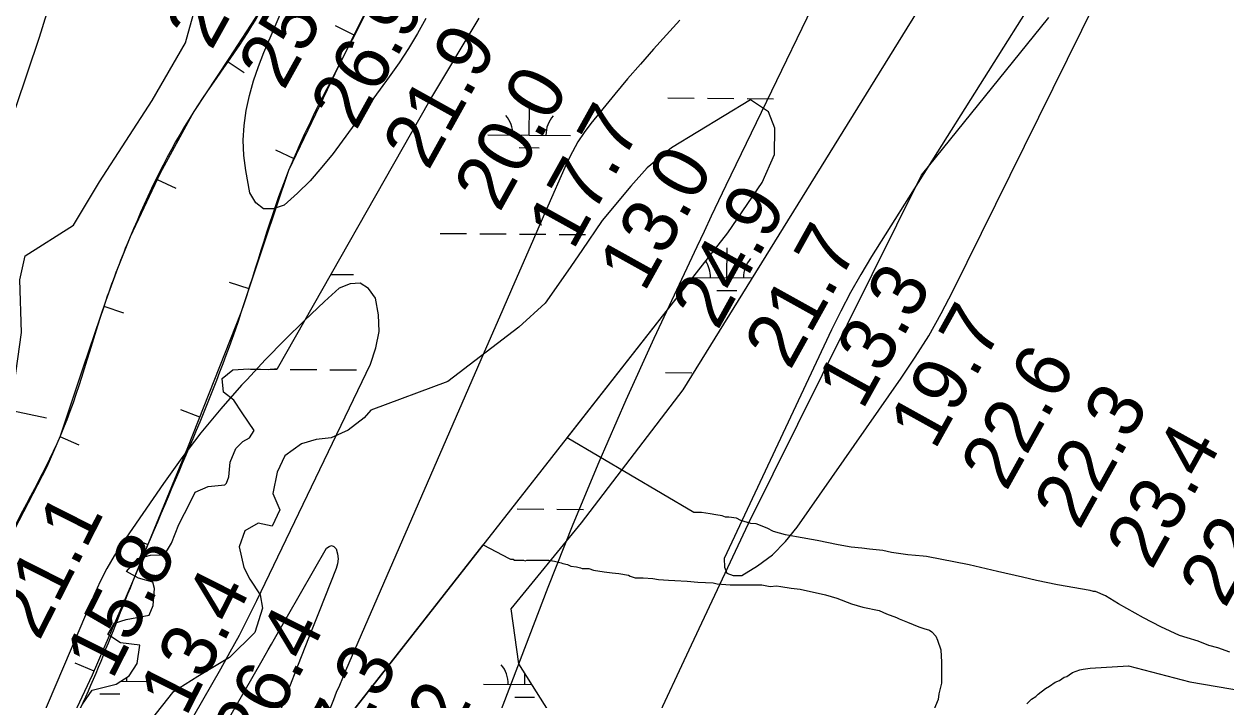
# Model space of a CAD drawing. Extents: x 3271442 to 3309282, y 752266 to 777610.
# Drawn here: x 3286890 to 3288344, y 766109 to 766928 of the extents above; entities that cross this region are included whole.
import ezdxf

# ---------------------------------------------------------------- set-up
doc = ezdxf.new("R2010")
doc.units = 0
for name, color, linetype in [('V-BORW-LINE', 7, 'Continuous'), ('V-RIVR-RANG', 7, 'Continuous'), ('V-ROAD-CNTR', 7, 'Continuous'), ('V-SITE-VEGE', 7, 'Continuous'), ('V-TOPO-BNDY', 7, 'Continuous'), ('V-TOPO-MINR', 7, 'Continuous'), ('V-UTIL-LINE', 7, 'Continuous'), ('V-WETL-SWMP', 7, 'Continuous')]:
    doc.layers.add(name, color=color, linetype=linetype)

msp = doc.modelspace()

# ---------------------------------------------------------------- linework, layer by layer
at = {"layer": 'V-BORW-LINE'}
for p, q in [((3287289.2, 766914.4), (3287266.7, 766925.4)), ((3287135.4, 766882.9), (3287156.2, 766869.2)), ((3287216.7, 766764.3), (3287194.2, 766775.1)), ((3287050.8, 766739.6), (3287073.4, 766728.9)), ((3287162.1, 766607.1), (3287138.4, 766614.9)), ((3286986.4, 766586.1), (3287010.1, 766578)), ((3287102.6, 766451.5), (3287079.3, 766460.7)), ((3286933.2, 766428.2), (3286956.1, 766418.2)), ((3287039.8, 766297.2), (3287016.7, 766306.7)), ((3286974.5, 766143.9), (3286951.5, 766153.9))]:
    msp.add_line(p, q, dxfattribs=at)
for points in [[(3286920.2, 766027.8), (3286972.5, 766139.5), (3287021.4, 766252.5), (3287088.1, 766414.9), (3287152.6, 766578.2), (3287181, 766664.5), (3287210.2, 766750.6), (3287266.2, 766867.7), (3287323.6, 766984.2), (3287354.1, 767059.5), (3287384.9, 767134.6), (3287402.9, 767174.4), (3287422.2, 767213.6), (3287478, 767315.1), (3287537.8, 767414.3), (3287627.6, 767544.6), (3287716.3, 767675.7), (3287800.5, 767827.4), (3287877.7, 767982.7)], [(3287179.4, 766950.5), (3287137.4, 766886), (3287095, 766821.6), (3287054.3, 766747), (3287018.1, 766670), (3287003, 766631.7), (3286988.8, 766593.1), (3286961, 766510.9), (3286933.4, 766428.6), (3286917.2, 766391.5), (3286860.6, 766282.5)]]:
    msp.add_lwpolyline(points, dxfattribs=at)
msp.add_spline([(3288895.6, 770368.3), (3288948.3, 770351.6), (3288945.9, 770275), (3288924, 770188.3), (3288802.1, 769884.9), (3288721.3, 769763), (3288606.3, 769551.5), (3288546.8, 769390.6), (3288519.5, 769311.8), (3288413.6, 769096.1), (3288335.4, 768977.4), (3288158.1, 768604.9), (3288099.8, 768456.5), (3288026, 768297.5), (3287981.6, 768216.1), (3287877.7, 767982.7), (3287716.3, 767675.7), (3287537.8, 767414.3), (3287422.2, 767213.6), (3287384.9, 767134.6), (3287323.6, 766984.2), (3287210.2, 766750.6), (3287152.6, 766578.2), (3287021.4, 766252.5), (3286920.2, 766027.8), (3286882.6, 765970.8), (3286824.9, 765909.7), (3286802.9, 765958.5), (3286799.6, 766005.8), (3286860.6, 766282.5), (3286933.4, 766428.6), (3286988.8, 766593.1), (3287018.1, 766670), (3287095, 766821.6), (3287179.4, 766950.5), (3287250.7, 767111.3), (3287335.8, 767252.7), (3287403.7, 767429.9), (3287490.7, 767568.5), (3287565.1, 767720.2), (3287607.6, 767799.9), (3287741.7, 767983.4), (3287810, 768125.6), (3287888.2, 768245.2), (3287960, 768401.3), (3288128.1, 768810.5), (3288156.9, 768885.7), (3288329.3, 769264.9), (3288408.3, 769413.8), (3288665.3, 769952.6), (3288824.1, 770225.2), (3288895.6, 770368.3)], degree=3, dxfattribs=at)
at = {"layer": 'V-ROAD-CNTR'}
msp.add_lwpolyline([(3286087.8, 766614.1), (3286138, 766585.7), (3286206.8, 766560.5), (3286285.3, 766552.1), (3286351.2, 766557.3), (3286459.8, 766543.9), (3286547.1, 766511.7), (3286623, 766490.1), (3286698.7, 766494.8), (3286748.5, 766489.8), (3286825.3, 766468.9), (3286877.9, 766490.4), (3286886.6, 766554), (3286884.7, 766618), (3286891.1, 766647.1), (3286949.6, 766684.2), (3286981.2, 766736.5), (3287044.6, 766835), (3287085.1, 766904.9), (3287102.3, 766967.9), (3287150.8, 767032.4), (3287191.6, 767101.2), (3287209, 767131.6), (3287235.5, 767167.6)], dxfattribs=at)
at = {"layer": 'V-SITE-VEGE'}
for points in [[(3286960.6, 766104.1), (3286972.1, 766121.1), (3287001.1, 766128.3), (3287017, 766138.5), (3287026.8, 766153.2), (3287029.7, 766175.4), (3287006.4, 766178.3), (3286991.1, 766188.6), (3286999.1, 766202.2), (3287013.3, 766206.7), (3287041.2, 766211.7), (3287045.8, 766223.6), (3287047.6, 766244.1), (3287045.4, 766252), (3287028.3, 766256.7), (3287013.6, 766264.7), (3287027.3, 766280.5), (3287042.6, 766284.5), (3287059.7, 766285), (3287068.3, 766299.1), (3287076.9, 766321.8), (3287090.6, 766348.5), (3287096.9, 766361), (3287112.3, 766367.7), (3287132.8, 766369.9), (3287134.5, 766371.6), (3287137.4, 766379.5), (3287139.2, 766397.1), (3287146, 766413.6), (3287154.6, 766422.1), (3287162.6, 766426.6), (3287168.3, 766435.7), (3287153.6, 766456.8), (3287143.4, 766472.1), (3287131, 766481.9), (3287129.3, 766498.3), (3287142.4, 766509.1), (3287161.8, 766510.2), (3287185.6, 766509.5), (3287196.4, 766510.6), (3287380.5, 766835), (3287440.4, 766934.8)], [(3288348.4, 766167.2), (3288333.9, 766172.5), (3288323.3, 766175.2), (3288310.1, 766180.5), (3288296.9, 766184.5), (3288287.7, 766187.2), (3288265.2, 766197.9), (3288244.1, 766208.5), (3288213.8, 766225.8), (3288198, 766235.1), (3288186.1, 766240.5), (3288183.5, 766240.5), (3288179.5, 766241.8), (3288139.9, 766248.6), (3288114.8, 766254), (3288097.7, 766258), (3288067.3, 766264.7), (3288033, 766272.8), (3287981.4, 766282.8), (3287977.5, 766283.5), (3287959, 766284.9), (3287939.2, 766287.7), (3287928.6, 766290.3), (3287912.8, 766291.7), (3287903.5, 766293.1), (3287890.3, 766294.4), (3287874.5, 766297.1), (3287849.4, 766302.5), (3287824.3, 766306.6), (3287811.1, 766309.3), (3287796.6, 766313.3), (3287788.7, 766317.3), (3287775.5, 766322.6), (3287768.9, 766322.7), (3287757, 766326.7), (3287751.7, 766329.3), (3287742.5, 766330.7), (3287738.5, 766330.7), (3287734.5, 766332), (3287726.6, 766333.4), (3287720, 766334.7), (3287709.5, 766336.1), (3287700.2, 766336.1), (3287546.9, 766426.7), (3287741.1, 766674.7), (3287782.9, 766735.7), (3287797.8, 766769.9), (3287797.9, 766801.8), (3287790.6, 766821.4), (3287768.6, 766836.1), (3287704.8, 766797.2), (3287672.9, 766777.7)], [(3287672.9, 766777.7), (3287643.5, 766753.4), (3287623.8, 766731.4), (3287589.3, 766689.9), (3287564.7, 766653.3), (3287547.5, 766628.9), (3287520.4, 766589.8), (3287488.5, 766560.5), (3287402.5, 766494.8), (3287309.3, 766460.1), (3287301.3, 766451), (3287282, 766435.8), (3287261.5, 766426.8), (3287243.3, 766424.6), (3287225.6, 766419.5), (3287205.1, 766404.8), (3287195.9, 766385), (3287190.7, 766359.4), (3287199.2, 766339.5), (3287190, 766319.7), (3287172.9, 766323.1), (3287157, 766314.1), (3287150.1, 766294.8), (3287155.7, 766269.8), (3287163, 766255.5), (3287175.4, 766236.7), (3287178.2, 766220.2), (3287169, 766190.7), (3287138.2, 766160.7), (3287100, 766137.6), (3287069.2, 766118.4), (3287043.5, 766085.5)], [(3287223.2, 766013.4), (3287445.3, 766297), (3287476.5, 766280.6), (3287478.4, 766279.6), (3287481.4, 766279.6), (3287483.3, 766278.6), (3287494.2, 766278.5), (3287496.1, 766277.5), (3287498.1, 766278.5), (3287524.7, 766278.4), (3287531.6, 766277.4), (3287539.4, 766275.4), (3287541.4, 766274.4), (3287547.3, 766273.3), (3287551.2, 766271.4), (3287558.1, 766270.3), (3287563.1, 766269.3), (3287565, 766268.3), (3287572.9, 766268.3), (3287578.8, 766266.3), (3287591.6, 766264.3), (3287601.4, 766263.3), (3287609.3, 766262.2), (3287621.1, 766260.2), (3287623.1, 766259.2), (3287629, 766257.2), (3287638.8, 766257.2), (3287650.6, 766256.1), (3287657.5, 766255.1), (3287669.3, 766254.1), (3287677.2, 766254), (3287692, 766253), (3287704.8, 766252), (3287723.5, 766250.9), (3287728.4, 766249.9), (3287744.1, 766248.8), (3287782.5, 766248.6), (3287788.4, 766247.6), (3287792.4, 766246.6), (3287800.2, 766247.6), (3287805.2, 766246.6), (3287817.9, 766244.5), (3287828.8, 766243.5), (3287859.3, 766236.5), (3287873, 766232.5), (3287890.7, 766225.5), (3287904.5, 766221.5), (3287924.2, 766217.5), (3287933, 766213.5), (3287945.1, 766208.9)], [(3287945.1, 766208.9), (3287948.7, 766207.5), (3287958.6, 766203.5), (3287972.3, 766197.6), (3287978.2, 766195.6), (3287985.1, 766193.6), (3287988, 766191.6), (3287992.9, 766186.6), (3287994.9, 766181.7), (3287998.8, 766169.9), (3287999.7, 766155.1), (3287999.6, 766129.5), (3287996.6, 766116.7), (3287995.5, 766109.8), (3287990.6, 766097.1)], [(3288102.8, 766104.4), (3288108.8, 766110.3), (3288113.7, 766113.2), (3288116.7, 766116.2), (3288125.6, 766123), (3288130.5, 766126), (3288137.4, 766130.8), (3288142.3, 766132.8), (3288148.3, 766136.7), (3288151.2, 766137.7), (3288154.2, 766139.6), (3288158.1, 766142.6), (3288167, 766145.5), (3288171, 766146.4), (3288179.6, 766147.6), (3288226.1, 766150.7), (3288300.1, 766131), (3288416.1, 766111.2), (3288504.9, 766096.4)]]:
    msp.add_lwpolyline(points, dxfattribs=at)
at = {"layer": 'V-TOPO-BNDY'}
for p, q in [((3287975.6, 766744.7), (3288129.4, 766935.7)), ((3287766.3, 766322.9), (3287975.6, 766744.7)), ((3287697.2, 766175.9), (3287766.3, 766322.9)), ((3287600.3, 765969.6), (3287697.2, 766175.9))]:
    msp.add_line(p, q, dxfattribs=at)
at = {"layer": 'V-TOPO-MINR'}
for points in [[(3287488.4, 767968.1), (3287450.8, 767911), (3287396.4, 767828.7), (3287386.1, 767812.7), (3287375.9, 767796.6), (3287365.9, 767780.4), (3287356.1, 767764.1), (3286969.8, 767111.2), (3286907.9, 766911.4), (3286879.6, 766826.1)], [(3287453.6, 766062), (3287524, 766245.8), (3287554.2, 766322), (3287585.4, 766397.7), (3287618.2, 766472.6), (3287652.1, 766547.2), (3287704.2, 766658.4), (3287712.9, 766676.9), (3287721.6, 766695.4), (3287730.5, 766713.9), (3287739.3, 766732.4), (3287898.5, 767062.2)], [(3288119.4, 766971), (3287915.1, 766646.3), (3287902, 766624.6), (3287889.5, 766602.7), (3287877.8, 766580.2), (3287866.6, 766557.5), (3287736.9, 766280.4), (3287737.1, 766270), (3287740.2, 766262.6), (3287747.7, 766259.8), (3287758.1, 766260), (3287777.3, 766271.7), (3287795.1, 766285.1)], [(3287154.8, 766786.9), (3287155.9, 766805), (3287158.4, 766823.2), (3287162.5, 766841.1), (3287167.3, 766858.9), (3287173.2, 766876.3), (3287179.9, 766893.4), (3287207.3, 766957.4)], [(3287795.1, 766285.1), (3287810.8, 766301), (3287825, 766318.5), (3287951, 766498.8), (3287968, 766524.3), (3287984.2, 766550.3), (3287999.2, 766577.1), (3288013.4, 766604.3), (3288186.9, 766955.4)], [(3287375.7, 766934.5), (3287365.6, 766916.2), (3287355, 766898.2), (3287343.6, 766880.8), (3287331.6, 766863.7), (3287263.6, 766771.1), (3287250.2, 766754.2), (3287235.9, 766737.9), (3287220.5, 766722.7), (3287204.4, 766708.3), (3287191, 766703.8), (3287179.4, 766704), (3287170.3, 766711.3), (3287163, 766723.4), (3287158.1, 766750.5), (3287155.8, 766768.7), (3287154.8, 766786.9)], [(3287683.3, 766932.2), (3287667.2, 766914.8), (3287651.2, 766897.1), (3287635.4, 766879.3), (3287619.9, 766861.2), (3287604.7, 766842.9), (3287575.6, 766807.3), (3287567.4, 766796.3), (3287559.7, 766784.9), (3287553.1, 766772.9), (3287547, 766760.5), (3287520.8, 766700.7), (3287502.2, 766658.1), (3287483.5, 766615.5), (3287465, 766572.9), (3287446.4, 766530.2), (3287278.6, 766144.3), (3287274.9, 766135.6), (3287271.2, 766126.9), (3287267.5, 766118.1), (3287264, 766109.3), (3287228.7, 766021.1)], [(3287006.3, 765935.4), (3287127.8, 766146.9), (3287139.2, 766167.3), (3287150.3, 766187.8), (3287160.9, 766208.5), (3287171.2, 766229.5), (3287308.7, 766516), (3287315.5, 766535.5), (3287319.3, 766555.3), (3287318.6, 766575.4), (3287314.9, 766595.8), (3287306.3, 766607.3), (3287296.3, 766613.9), (3287284.3, 766613.3), (3287271, 766607.8), (3287253.4, 766591.6), (3287229.1, 766568.6), (3287205.2, 766545.2), (3287181.9, 766521.3), (3287159.1, 766496.9), (3287152.9, 766490.2), (3287127.9, 766461.7), (3287103.7, 766432.5), (3287080.7, 766402.3), (3287058.6, 766371.5), (3287008.4, 766298.6), (3286998.8, 766283.7), (3286989.9, 766268.5), (3286981.8, 766252.7), (3286974.4, 766236.7), (3286860.7, 765969.3)], [(3286935.2, 765733.9), (3287177.8, 766157.1), (3287181.5, 766163.6), (3287185.2, 766170.1), (3287189, 766176.7), (3287192.7, 766183.2), (3287255.6, 766292.9), (3287258.7, 766295.2), (3287261.6, 766296.1), (3287264.4, 766294.9), (3287267.2, 766292.2), (3287268.9, 766286.2), (3287269.7, 766280.2), (3287269.1, 766274.2), (3287267.5, 766268.2), (3287246.7, 766216.2), (3287234, 766184.1), (3287221.4, 766152), (3287208.9, 766119.8), (3287196.5, 766087.6)]]:
    msp.add_lwpolyline(points, dxfattribs=at)
at = {"layer": 'V-UTIL-LINE'}
msp.add_lwpolyline([(3276068, 762951.9), (3276378.3, 762949.9), (3278272.8, 763521.6), (3279552.2, 763863.5), (3279814.2, 764129.2), (3280573.5, 764542.5), (3285383.4, 766775.8), (3286916.8, 766451)], dxfattribs=at)
at = {"layer": 'V-WETL-SWMP'}
for p, q in [((3288131.8, 767204.8), (3287686.9, 766484.7)), ((3287380.5, 766835), (3287440.4, 766934.8)), ((3287196.4, 766510.6), (3287380.5, 766835)), ((3287501, 766793.3), (3287501.3, 766829.3)), ((3287668.5, 766838.4), (3287700.5, 766838.1)), ((3287768.6, 766836.1), (3287704.8, 766797.2)), ((3287716.5, 766838), (3287748.5, 766837.7)), ((3287764.5, 766837.6), (3287796.5, 766837.3)), ((3287790.6, 766821.4), (3287768.6, 766836.1)), ((3287797.9, 766801.8), (3287790.6, 766821.4)), ((3287704.8, 766797.2), (3287672.9, 766777.7)), ((3287797.8, 766769.9), (3287797.9, 766801.8)), ((3287451, 766793.7), (3287551, 766792.9)), ((3287488.9, 766778), (3287512.9, 766777.8)), ((3287672.9, 766777.7), (3287643.5, 766753.4)), ((3287782.9, 766735.7), (3287797.8, 766769.9)), ((3287643.5, 766753.4), (3287623.8, 766731.4)), ((3287623.8, 766731.4), (3287589.3, 766689.9)), ((3287741.1, 766674.7), (3287782.9, 766735.7)), ((3287589.3, 766689.9), (3287564.7, 766653.3)), ((3287223.2, 766013.4), (3287741.1, 766674.7)), ((3287393.2, 766674.1), (3287425.2, 766673.9)), ((3287441.2, 766673.8), (3287473.2, 766673.5)), ((3287489.2, 766673.4), (3287521.2, 766673.1)), ((3287537.2, 766673), (3287569.2, 766672.7)), ((3287564.7, 766653.3), (3287547.5, 766628.9)), ((3287740.1, 766620.5), (3287740.4, 766656.5)), ((3287261.1, 766624.5), (3287288.2, 766624.3)), ((3287547.5, 766628.9), (3287520.4, 766589.8)), ((3287699, 766620.9), (3287770.7, 766620.3)), ((3287728, 766605.2), (3287752, 766605)), ((3287520.4, 766589.8), (3287488.5, 766560.5)), ((3287488.5, 766560.5), (3287402.5, 766494.8)), ((3287129.3, 766498.3), (3287142.4, 766509.1)), ((3287142.4, 766509.1), (3287161.8, 766510.1)), ((3287161.8, 766510.1), (3287185.6, 766509.5)), ((3287163.8, 766509.9), (3287175.7, 766509.8)), ((3287185.6, 766509.5), (3287196.4, 766510.6)), ((3287187.4, 766509.7), (3287195.8, 766509.6)), ((3287211.8, 766509.5), (3287243.8, 766509.2)), ((3287259.8, 766509.1), (3287291.8, 766508.8)), ((3287665.7, 766505.7), (3287697.7, 766505.5)), ((3287131, 766481.9), (3287129.3, 766498.3)), ((3287402.5, 766494.8), (3287309.3, 766460.1)), ((3287143.4, 766472.1), (3287131, 766481.9)), ((3287686.9, 766484.7), (3287563.8, 766323.7)), ((3287153.6, 766456.8), (3287143.4, 766472.1)), ((3287168.3, 766435.7), (3287153.6, 766456.8)), ((3287301.3, 766451), (3287282, 766435.8)), ((3287309.3, 766460.1), (3287301.3, 766451)), ((3287162.6, 766426.6), (3287168.3, 766435.7)), ((3287282, 766435.8), (3287261.5, 766426.8)), ((3287146, 766413.6), (3287154.6, 766422.1)), ((3287154.6, 766422.1), (3287162.6, 766426.6)), ((3287225.6, 766419.5), (3287205.1, 766404.8)), ((3287243.3, 766424.6), (3287225.6, 766419.5)), ((3287261.5, 766426.8), (3287243.3, 766424.6)), ((3287139.1, 766397.1), (3287146, 766413.6)), ((3287205.1, 766404.8), (3287195.9, 766385)), ((3287137.4, 766379.5), (3287139.1, 766397.1)), ((3287134.5, 766371.6), (3287137.4, 766379.5)), ((3287195.9, 766385), (3287190.7, 766359.4)), ((3287090.6, 766348.5), (3287096.9, 766361)), ((3287096.9, 766361), (3287112.3, 766367.7)), ((3287112.3, 766367.7), (3287132.8, 766369.9)), ((3287132.8, 766369.9), (3287134.5, 766371.6)), ((3287076.9, 766321.8), (3287090.6, 766348.5)), ((3287190.7, 766359.4), (3287199.2, 766339.5)), ((3287199.2, 766339.5), (3287190, 766319.7)), ((3287486.5, 766340.7), (3287518.5, 766340.4)), ((3287534.5, 766340.3), (3287566.5, 766340)), ((3287068.3, 766299.1), (3287076.9, 766321.8)), ((3287172.9, 766323.1), (3287157, 766314.1)), ((3287190, 766319.7), (3287172.9, 766323.1)), ((3287563.8, 766323.7), (3287478.7, 766219.5)), ((3287157, 766314.1), (3287150.1, 766294.8)), ((3287059.7, 766285), (3287068.3, 766299.1)), ((3287150.1, 766294.8), (3287155.7, 766269.8)), ((3287013.6, 766264.7), (3287027.3, 766280.5)), ((3287027.3, 766280.5), (3287042.6, 766284.5)), ((3287042.6, 766284.5), (3287059.7, 766285)), ((3287028.3, 766256.7), (3287013.6, 766264.7)), ((3287155.7, 766269.8), (3287163, 766255.5)), ((3287045.4, 766252), (3287028.3, 766256.7)), ((3287047.6, 766244.1), (3287045.4, 766252)), ((3287045.8, 766223.6), (3287047.6, 766244.1)), ((3287163, 766255.5), (3287175.4, 766236.7)), ((3287175.4, 766236.7), (3287178.2, 766220.2)), ((3287041.2, 766211.7), (3287045.8, 766223.6)), ((3287178.2, 766220.2), (3287169, 766190.7)), ((3287478.7, 766219.5), (3287488.1, 766153.1)), ((3286991.1, 766188.6), (3286999.1, 766202.2)), ((3286999.1, 766202.2), (3287013.3, 766206.7)), ((3287013.3, 766206.7), (3287041.2, 766211.7)), ((3287006.4, 766178.3), (3286991.1, 766188.6)), ((3287169, 766190.7), (3287138.2, 766160.7)), ((3287029.7, 766175.4), (3287006.4, 766178.3)), ((3287026.8, 766153.2), (3287029.7, 766175.4)), ((3287138.2, 766160.7), (3287100, 766137.6)), ((3287017, 766138.5), (3287026.8, 766153.2)), ((3287488.1, 766153.1), (3287535.5, 766077.4)), ((3286972.1, 766121.1), (3287001.1, 766128.3)), ((3287001.1, 766128.3), (3287017, 766138.5)), ((3287006.9, 766132), (3287043.7, 766131.7)), ((3287100, 766137.6), (3287069.2, 766118.4)), ((3287445.6, 766128.4), (3287503.9, 766127.9)), ((3287495.6, 766128), (3287495.7, 766141.1)), ((3286960.6, 766104.1), (3286972.1, 766121.1)), ((3286981.5, 766116.8), (3287005.5, 766116.6)), ((3287069.2, 766118.4), (3287043.5, 766085.5)), ((3287483.4, 766112.7), (3287507.4, 766112.5))]:
    msp.add_line(p, q, dxfattribs=at)
for centre, start, end in [((3287445.8, 766794.3), 358.7563, 40.2999), ((3287556.3, 766793.4), 138.7563, 180.2999), ((3287684.9, 766621.5), 358.7563, 32.92), ((3287795.3, 766620.6), 138.7563, 180.2999), ((3287440.3, 766128.9), 358.7563, 40.2999), ((3287048.9, 766132.2), 172.9015, 180.2999)]:
    msp.add_arc(centre, 35.2, start, end, dxfattribs=at)

# ---------------------------------------------------------------- texts
at = {"layer": 'V-RIVR-RANG'}
for s, rotation, p in [('21.8', 60.9183, (3287116.4, 766894.4)), ('25.2', 60.9183, (3287203.9, 766846)), ('26.9', 60.9183, (3287291.3, 766797.4)), ('21.9', 60.9183, (3287378.8, 766749)), ('20.0', 60.9183, (3287465, 766698.3)), ('17.7', 60.9183, (3287553.9, 766652.4)), ('13.0', 60.9183, (3287640, 766601.5)), ('24.9', 60.9183, (3287728.8, 766555.4)), ('21.7', 60.9183, (3287816.5, 766507.3)), ('13.3', 60.9183, (3287904, 766458.9)), ('19.7', 60.9183, (3287991.5, 766410.5)), ('22.6', 60.9183, (3288078.1, 766360.5)), ('22.3', 60.9183, (3288166.5, 766313.7)), ('23.4', 60.9183, (3288254, 766265.3)), ('22.1', 60.9183, (3288342.7, 766219)), ('21.1', 63.1183, (3286908, 766179.5)), ('15.8', 63.1183, (3286996.3, 766132.3)), ('13.4', 63.1183, (3287085.6, 766087.4)), ('26.4', 63.1183, (3287174.9, 766042.4)), ('17.3', 63.1183, (3287264.2, 765997.4)), ('14.2', 63.1183, (3287353.5, 765952.4))]:
    msp.add_text(s, height=67, rotation=rotation, dxfattribs=at).set_placement(p)

doc.saveas('drawing.dxf')
